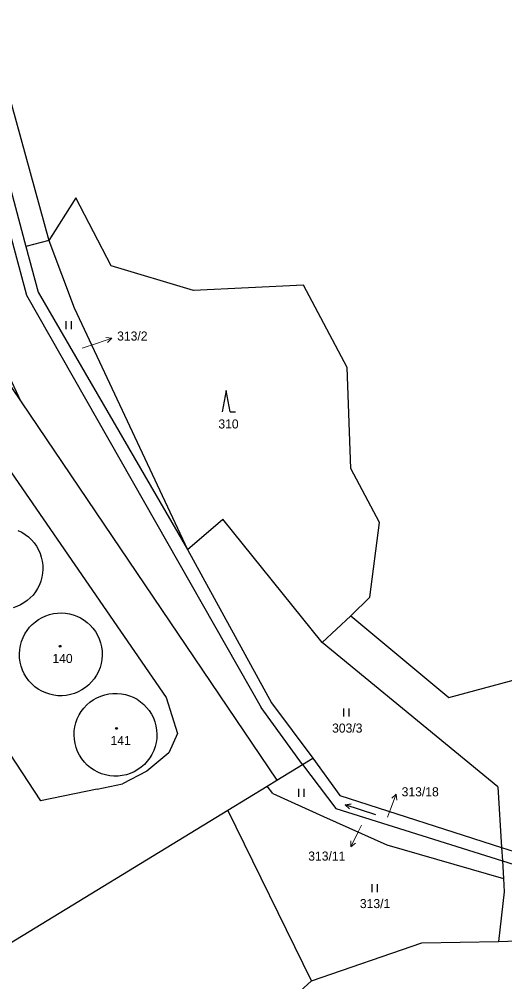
# Model space of a CAD drawing. Extents: x -765428 to -762163, y -1107632 to -1104975.
# Drawn here: x -763649.6 to -763558.6, y -1107041.4 to -1106861.1 of the extents above; entities that cross this region are included whole.
import ezdxf
from ezdxf.enums import TextEntityAlignment as Align

# ---------------------------------------------------------------- set-up
doc = ezdxf.new("R2010")
doc.units = 0
doc.header["$LTSCALE"] = 0.68
for name, color, linetype, lineweight in [('1', 7, 'Continuous', 25), ('3', 7, 'Continuous', 25), ('5', 7, 'Continuous', 25), ('7', 7, 'Continuous', 13)]:
    doc.layers.add(name, color=color, linetype=linetype, lineweight=lineweight)
doc.layers.add('2', color=7, linetype='Continuous')

msp = doc.modelspace()

# ---------------------------------------------------------------- linework, layer by layer
at = {"layer": '1'}
for p, q in [((-763674.43, -1106815.86), (-763648.22, -1106912.79)), ((-763671.61, -1106816.67), (-763648.34, -1106903.67)), ((-763658.9, -1106848.62), (-763644.06, -1106902.56)), ((-763639, -1106894.56), (-763644.06, -1106902.56)), ((-763632.36, -1106907.29), (-763639, -1106894.56)), ((-763644.06, -1106902.56), (-763648.34, -1106903.67)), ((-763644.06, -1106902.56), (-763639.31, -1106915.13)), ((-763648.34, -1106903.67), (-763646.06, -1106912.21)), ((-763649.23, -1106932.76), (-763661.01, -1106907.69)), ((-763616.93, -1106911.91), (-763632.36, -1106907.29)), ((-763596.33, -1106910.89), (-763616.93, -1106911.91)), ((-763588.17, -1106926.32), (-763596.33, -1106910.89)), ((-763648.22, -1106912.79), (-763604.28, -1106989.98)), ((-763646.06, -1106912.21), (-763618.06, -1106960.4)), ((-763639.31, -1106915.13), (-763618.06, -1106960.4)), ((-763652.64, -1106927.72), (-763649.23, -1106932.76)), ((-763587.49, -1106945.24), (-763588.17, -1106926.32)), ((-763649.23, -1106932.76), (-763601.31, -1107003.62)), ((-763654.9, -1106940.48), (-763622.05, -1106988.12)), ((-763582.09, -1106955.37), (-763587.49, -1106945.24)), ((-763618.06, -1106960.4), (-763611.47, -1106954.7)), ((-763592.83, -1106977.82), (-763611.47, -1106954.7)), ((-763583.89, -1106969.34), (-763582.09, -1106955.37)), ((-763678.57, -1106957.56), (-763645.59, -1107007.48)), ((-763618.06, -1106960.4), (-763602.34, -1106989.11)), ((-763587.49, -1106972.83), (-763583.89, -1106969.34)), ((-763592.83, -1106977.82), (-763587.49, -1106972.83)), ((-763587.49, -1106972.83), (-763569.14, -1106988.14)), ((-763559.95, -1107004.85), (-763592.83, -1106977.82)), ((-763569.14, -1106988.14), (-763529.25, -1106977.37)), ((-763622.05, -1106988.12), (-763619.92, -1106994.87)), ((-763602.34, -1106989.11), (-763594.61, -1106999.48)), ((-763596.5, -1107000.69), (-763604.28, -1106989.98)), ((-763619.92, -1106994.87), (-763621.56, -1106998.47)), ((-763621.56, -1106998.47), (-763625.68, -1107001.89)), ((-763596.5, -1107000.69), (-763594.61, -1106999.48)), ((-763594.61, -1106999.48), (-763589.52, -1107006.44)), ((-763601.31, -1107003.62), (-763596.5, -1107000.69)), ((-763596.5, -1107000.69), (-763590.28, -1107008.89)), ((-763625.68, -1107001.89), (-763630.23, -1107004.27)), ((-763603.15, -1107004.74), (-763601.31, -1107003.62)), ((-763635.01, -1107005.27), (-763645.59, -1107007.48)), ((-763635.01, -1107005.27), (-763630.23, -1107004.27)), ((-763610.49, -1107009.22), (-763603.15, -1107004.74)), ((-763602.06, -1107006.09), (-763603.15, -1107004.74)), ((-763559.95, -1107004.85), (-763559.24, -1107016.19)), ((-763602.06, -1107006.09), (-763592.59, -1107010.38)), ((-763589.52, -1107006.44), (-763559.24, -1107016.19)), ((-763590.28, -1107008.89), (-763559.08, -1107018.71)), ((-763663.42, -1107041.51), (-763610.49, -1107009.22)), ((-763594.82, -1107041.19), (-763610.49, -1107009.22)), ((-763592.59, -1107010.38), (-763580.73, -1107015.68)), ((-763580.73, -1107015.68), (-763558.89, -1107022.01)), ((-763559.24, -1107016.19), (-763559.08, -1107018.71)), ((-763559.24, -1107016.19), (-763546.96, -1107020.15)), ((-763559.08, -1107018.71), (-763547.96, -1107022.21)), ((-763559.08, -1107018.71), (-763558.89, -1107022.01)), ((-763558.89, -1107022.01), (-763558.72, -1107024.48)), ((-763558.72, -1107024.48), (-763559.82, -1107033.81)), ((-763559.82, -1107033.81), (-763542.93, -1107033.17))]:
    msp.add_line(p, q, dxfattribs=at)
for points in [[(-763649.843, -1106956.811), (-763649.142, -1106957.159), (-763648.481, -1106957.577), (-763647.865, -1106958.058), (-763647.3, -1106958.6)], [(-763647.3, -1106958.6), (-763646.811, -1106959.172), (-763646.379, -1106959.79), (-763646.01, -1106960.446), (-763645.706, -1106961.135), (-763645.47, -1106961.85), (-763645.305, -1106962.584), (-763645.212, -1106963.332), (-763645.192, -1106964.084), (-763645.245, -1106964.835), (-763645.371, -1106965.578), (-763645.568, -1106966.305), (-763645.835, -1106967.009), (-763646.169, -1106967.684), (-763646.566, -1106968.323), (-763647.025, -1106968.921), (-763647.538, -1106969.471), (-763648.103, -1106969.969), (-763648.714, -1106970.41), (-763649.364, -1106970.789), (-763650.049, -1106971.103), (-763650.76, -1106971.35)], [(-763648.54, -1106976.18), (-763648.136, -1106975.548), (-763647.673, -1106974.957), (-763647.155, -1106974.414), (-763646.587, -1106973.924), (-763645.974, -1106973.491), (-763645.322, -1106973.119), (-763644.637, -1106972.813), (-763643.926, -1106972.573), (-763643.195, -1106972.404), (-763642.451, -1106972.306), (-763641.701, -1106972.281), (-763640.952, -1106972.328), (-763640.212, -1106972.448), (-763639.486, -1106972.638), (-763638.782, -1106972.898), (-763638.106, -1106973.225), (-763637.466, -1106973.615), (-763636.866, -1106974.066), (-763636.312, -1106974.572), (-763635.81, -1106975.13)], [(-763635.81, -1106975.13), (-763635.345, -1106975.761), (-763634.946, -1106976.436), (-763634.618, -1106977.147), (-763634.363, -1106977.888), (-763634.184, -1106978.652), (-763634.083, -1106979.429), (-763634.06, -1106980.212), (-763634.118, -1106980.994), (-763634.253, -1106981.766), (-763634.466, -1106982.52), (-763634.754, -1106983.249), (-763635.114, -1106983.945), (-763635.543, -1106984.602), (-763636.035, -1106985.211), (-763636.587, -1106985.768), (-763637.192, -1106986.266), (-763637.844, -1106986.701), (-763638.537, -1106987.068), (-763639.263, -1106987.362), (-763640.016, -1106987.582), (-763640.786, -1106987.725), (-763641.567, -1106987.79), (-763642.351, -1106987.775), (-763643.129, -1106987.681), (-763643.894, -1106987.509), (-763644.637, -1106987.261), (-763645.352, -1106986.939), (-763646.03, -1106986.547), (-763646.666, -1106986.088), (-763647.252, -1106985.567), (-763647.782, -1106984.99), (-763648.251, -1106984.362), (-763648.655, -1106983.691), (-763648.988, -1106982.981), (-763649.249, -1106982.242), (-763649.433, -1106981.48), (-763649.54, -1106980.704), (-763649.567, -1106979.92), (-763649.516, -1106979.138), (-763649.386, -1106978.365), (-763649.178, -1106977.61), (-763648.895, -1106976.879), (-763648.54, -1106976.18)], [(-763638.38, -1106991.39), (-763637.972, -1106990.72), (-763637.498, -1106990.094), (-763636.963, -1106989.52), (-763636.373, -1106989.002), (-763635.733, -1106988.547), (-763635.051, -1106988.159), (-763634.333, -1106987.842), (-763633.587, -1106987.599), (-763632.82, -1106987.433), (-763632.04, -1106987.345), (-763631.255, -1106987.336), (-763630.473, -1106987.407), (-763629.703, -1106987.556), (-763628.951, -1106987.783), (-763628.226, -1106988.084), (-763627.536, -1106988.457), (-763626.886, -1106988.898), (-763626.285, -1106989.402), (-763625.738, -1106989.965), (-763625.25, -1106990.58)], [(-763625.25, -1106990.58), (-763624.826, -1106991.242), (-763624.472, -1106991.943), (-763624.19, -1106992.677), (-763623.984, -1106993.436), (-763623.856, -1106994.211), (-763623.807, -1106994.995), (-763623.838, -1106995.781), (-763623.948, -1106996.559), (-763624.136, -1106997.322), (-763624.401, -1106998.062), (-763624.739, -1106998.772), (-763625.147, -1106999.443), (-763625.621, -1107000.07), (-763626.156, -1107000.646), (-763626.747, -1107001.164), (-763627.387, -1107001.621), (-763628.07, -1107002.01), (-763628.788, -1107002.328), (-763629.536, -1107002.571), (-763630.304, -1107002.738), (-763631.085, -1107002.826), (-763631.87, -1107002.834), (-763632.653, -1107002.763), (-763633.425, -1107002.614), (-763634.177, -1107002.386), (-763634.902, -1107002.084), (-763635.594, -1107001.71), (-763636.244, -1107001.268), (-763636.845, -1107000.763), (-763637.393, -1107000.199), (-763637.88, -1106999.582), (-763638.303, -1106998.92), (-763638.656, -1106998.218), (-763638.937, -1106997.484), (-763639.142, -1106996.725), (-763639.269, -1106995.949), (-763639.317, -1106995.165), (-763639.285, -1106994.38), (-763639.174, -1106993.602), (-763638.985, -1106992.839), (-763638.719, -1106992.099), (-763638.38, -1106991.39)], [(-763617.85, -1107062.1), (-763594.82, -1107041.19), (-763574.19, -1107034.04), (-763559.82, -1107033.81)]]:
    msp.add_lwpolyline(points, dxfattribs=at)
at = {"layer": '3'}
for p, q in [((-763640.801, -1106919.13), (-763640.801, -1106917.63)), ((-763639.8, -1106919.13), (-763639.8, -1106917.63)), ((-763610.1, -1106934.6), (-763609.104, -1106934.6)), ((-763588.761, -1106991.67), (-763588.761, -1106990.17)), ((-763587.76, -1106991.67), (-763587.76, -1106990.17)), ((-763597.221, -1107006.75), (-763597.221, -1107005.25)), ((-763596.22, -1107006.75), (-763596.22, -1107005.25)), ((-763588.517, -1107008.21), (-763587.433, -1107008.035)), ((-763583.461, -1107024.6), (-763583.461, -1107023.1)), ((-763582.46, -1107024.6), (-763582.46, -1107023.1))]:
    msp.add_line(p, q, dxfattribs=at)
for points in [[(-763610.1, -1106934.6), (-763610.85, -1106930.6), (-763611.6, -1106934.6)], [(-763582.81, -1107010.064), (-763588.517, -1107008.21), (-763587.742, -1107008.988)]]:
    msp.add_lwpolyline(points, dxfattribs=at)
at = {"layer": '5'}
for centre in [(-763641.9568, -1106978.5292), (-763631.3968, -1106993.8992)]:
    msp.add_circle(centre, 0.175, dxfattribs=at)
at = {"layer": '7'}
for p, q in [((-763632.263, -1106920.823), (-763633.372, -1106920.676)), ((-763578.955, -1107006.198), (-763579.781, -1107006.954)), ((-763587.486, -1107016.107), (-763586.596, -1107015.427))]:
    msp.add_line(p, q, dxfattribs=at)
for points in [[(-763637.8, -1106922.71), (-763635.1, -1106921.8), (-763632.263, -1106920.823), (-763633.046, -1106921.622)], [(-763580.61, -1107010.5), (-763580.03, -1107009), (-763578.955, -1107006.198), (-763578.846, -1107007.313)], [(-763585.48, -1107012.01), (-763586.17, -1107013.41), (-763587.486, -1107016.107), (-763587.497, -1107014.988)]]:
    msp.add_lwpolyline(points, dxfattribs=at)

# ---------------------------------------------------------------- texts
at = {"layer": '2'}
for s, p in [('313/2', (-763631.26, -1106921.275)), ('310', (-763612.29, -1106937.735)), ('140', (-763643.39, -1106981.655)), ('141', (-763632.5, -1106997.025)), ('313/18', (-763577.95, -1107006.625))]:
    msp.add_text(s, height=1.7, dxfattribs=at).set_placement(p)
for s, p in [('303/3', (-763588.14, -1106994.695)), ('313/1', (-763582.93, -1107027.555))]:
    msp.add_text(s, height=1.7, dxfattribs=at).set_placement(p, align=Align.CENTER)
msp.add_text('313/11', height=1.7, dxfattribs=at).set_placement((-763588.499, -1107018.665), align=Align.RIGHT)

doc.saveas('drawing.dxf')
